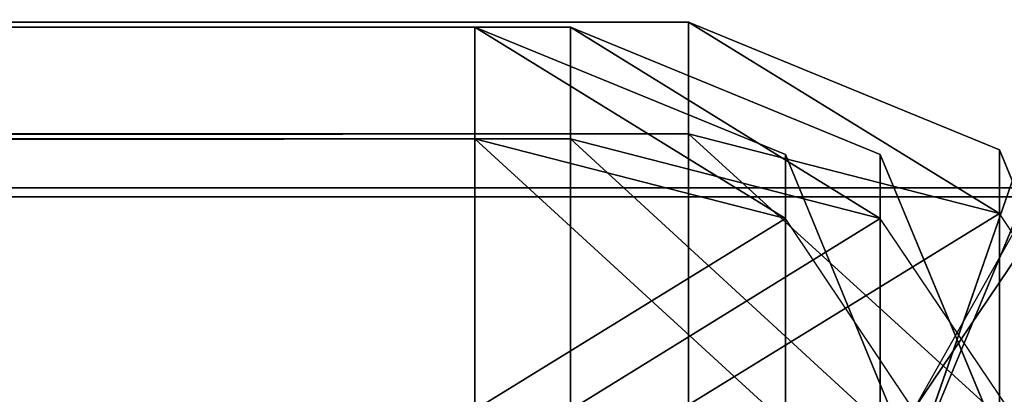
# Model space of a CAD drawing. Extents: x 0 to 48.8, y 0 to 26.9.
# Tile 350 of 656: x 21.8775 to 21.9576, y 2.9481 to 2.9786. Entities that reach past the tile are written whole.
import ezdxf

# ---------------------------------------------------------------- set-up
doc = ezdxf.new("R2010")
doc.units = 0
doc.header["$MEASUREMENT"] = 0
doc.layers.get('0').update_dxf_attribs({"linetype": 'CONTINUOUS'})
for name, color, linetype in [('DOOR_FACE_LT', 251, 'CONTINUOUS'), ('DRAWER_LOWER_-_LT', 251, 'CONTINUOUS'), ('DRAWER_LOWER_FACE', 251, 'CONTINUOUS'), ('DRAWER_UPPER_-_LT', 251, 'CONTINUOUS'), ('DRAWER_UPPER_FACE', 251, 'CONTINUOUS')]:
    doc.layers.add(name, color=color, linetype=linetype)

# ---------------------------------------------------------------- blocks, each defined once
blk = doc.blocks.new('T48IT100NP_TRADECAD_DXF')
at = {"layer": 'DOOR_FACE_LT', "color": 0}
for p, q in [((21.9319, 2.9784, 81.5791), (2.9663, 2.9784, 81.5792)), ((21.9319, 2.9784, 36.7846), (2.9663, 2.9784, 36.7847)), ((2.9663, 2.9784, 34.5161), (21.9319, 2.9784, 34.5161)), ((21.9319, 2.9784, 36.7846), (2.9663, 2.9784, 36.7847)), ((21.9319, 2.9784, 81.5791), (2.9663, 2.9784, 81.5792)), ((21.9319, 2.9784, 83.8477), (2.9663, 2.9784, 83.8477)), ((21.9319, 2.9784, 83.8477), (2.9663, 2.9784, 83.8477)), ((2.9663, 2.9784, 34.5161), (21.9319, 2.9784, 34.5161)), ((21.9319, 2.9693, 81.557), (21.9319, 2.9784, 81.5791)), ((21.9319, 2.9784, 34.5161), (21.9319, 2.9784, 36.7846)), ((21.9319, 2.9784, 36.7846), (21.9319, 2.9693, 36.8067)), ((21.9319, 2.9784, 81.5791), (21.9319, 2.9784, 83.8477)), ((21.9319, 2.9784, 83.8477), (21.9319, 2.9693, 83.8698)), ((21.9319, 2.9693, 34.494), (21.9319, 2.9784, 34.5161)), ((21.9572, 2.968, 83.8466), (21.9319, 2.9784, 83.8477)), ((21.9319, 2.9784, 81.5791), (21.9319, 2.9784, 83.8477)), ((21.9319, 2.9784, 81.5791), (21.9572, 2.968, 81.5801)), ((21.9319, 2.9784, 81.5791), (21.9572, 2.968, 81.5801)), ((21.9319, 2.9693, 81.557), (21.9319, 2.9784, 81.5791)), ((21.9319, 2.9784, 83.8477), (21.9319, 2.9693, 83.8698)), ((21.9572, 2.968, 83.8466), (21.9319, 2.9784, 83.8477)), ((21.9319, 2.9784, 36.7846), (21.9572, 2.968, 36.7836)), ((21.9319, 2.9784, 36.7846), (21.9319, 2.9693, 36.8067)), ((21.9319, 2.9784, 34.5161), (21.9572, 2.968, 34.5171)), ((21.9319, 2.9784, 36.7846), (21.9572, 2.968, 36.7836)), ((21.9319, 2.9784, 34.5161), (21.9319, 2.9784, 36.7846)), ((21.9319, 2.9693, 34.494), (21.9319, 2.9784, 34.5161)), ((21.9319, 2.9784, 34.5161), (21.9572, 2.968, 34.5171)), ((2.9663, 2.9693, 81.5571), (21.9319, 2.9693, 81.557)), ((21.9319, 2.9693, 34.494), (2.9663, 2.9693, 34.494)), ((21.9319, 2.9693, 36.8067), (2.9663, 2.9693, 36.8067)), ((21.9319, 2.9693, 83.8698), (2.9663, 2.9693, 83.8698)), ((2.9663, 2.9693, 81.5571), (21.9319, 2.9693, 81.557)), ((21.9319, 2.9693, 36.8067), (2.9663, 2.9693, 36.8067)), ((21.9319, 2.9693, 34.494), (2.9663, 2.9693, 34.494)), ((21.9319, 2.9693, 83.8698), (2.9663, 2.9693, 83.8698)), ((21.9319, 2.9472, 34.4848), (21.9319, 2.9693, 34.494)), ((21.9319, 2.9472, 81.5479), (21.9319, 2.9693, 81.557)), ((21.9319, 2.9693, 36.8067), (21.9319, 2.9472, 36.8159)), ((21.9319, 2.9693, 83.8698), (21.9319, 2.9472, 83.8789)), ((21.9319, 2.9693, 81.557), (21.9572, 2.9628, 81.5635)), ((21.9319, 2.9693, 83.8698), (21.9319, 2.9472, 83.8789)), ((21.9319, 2.9693, 83.8698), (21.9572, 2.9628, 83.8633)), ((21.9319, 2.9693, 81.557), (21.9572, 2.9628, 81.5635)), ((21.9319, 2.9472, 81.5479), (21.9319, 2.9693, 81.557)), ((21.9319, 2.9693, 83.8698), (21.9572, 2.9628, 83.8633)), ((21.9572, 2.9628, 36.8002), (21.9319, 2.9693, 36.8067)), ((21.9319, 2.9472, 34.4848), (21.9319, 2.9693, 34.494)), ((21.9572, 2.9628, 34.5005), (21.9319, 2.9693, 34.494)), ((21.9319, 2.9693, 36.8067), (21.9319, 2.9472, 36.8159)), ((21.9572, 2.9628, 36.8002), (21.9319, 2.9693, 36.8067)), ((21.9572, 2.9628, 34.5005), (21.9319, 2.9693, 34.494)), ((21.9572, 2.968, 81.5801), (21.9572, 2.968, 83.8466)), ((21.9572, 2.968, 34.5171), (21.9676, 2.9427, 34.5196)), ((21.9572, 2.968, 36.7836), (21.9676, 2.9427, 36.7811)), ((21.9572, 2.968, 36.7836), (21.9572, 2.968, 34.5171)), ((21.9572, 2.9628, 81.5635), (21.9572, 2.968, 81.5801)), ((21.9572, 2.9628, 83.8633), (21.9572, 2.968, 83.8466)), ((21.9572, 2.968, 83.8466), (21.9676, 2.9427, 83.8442)), ((21.9572, 2.968, 81.5801), (21.9572, 2.968, 83.8466)), ((21.9572, 2.968, 81.5801), (21.9676, 2.9427, 81.5826)), ((21.9572, 2.9628, 36.8002), (21.9572, 2.968, 36.7836)), ((21.9572, 2.968, 36.7836), (21.9572, 2.968, 34.5171)), ((21.9572, 2.968, 34.5171), (21.9572, 2.9628, 34.5005)), ((21.9676, 2.9472, 83.8477), (21.9572, 2.9628, 83.8633)), ((21.9676, 2.9472, 81.5792), (21.9572, 2.9628, 81.5635)), ((21.9676, 2.9472, 36.7846), (21.9572, 2.9628, 36.8002)), ((21.9676, 2.9472, 34.5161), (21.9572, 2.9628, 34.5005)), ((21.9572, 2.9628, 83.8633), (21.9572, 2.9462, 83.8685)), ((21.9572, 2.9628, 81.5635), (21.9572, 2.9462, 81.5584)), ((21.9572, 2.9628, 34.5005), (21.9572, 2.9462, 34.4953)), ((21.9572, 2.9462, 36.8054), (21.9572, 2.9628, 36.8002))]:
    blk.add_line(p, q, dxfattribs=at)
at = {"layer": 'DRAWER_LOWER_-_LT', "color": 0}
for p, q in [((23.6523, 2.9641, 7.6722), (1.2026, 2.9649, 7.6721)), ((23.6523, 2.9641, 7.6722), (1.2026, 2.9649, 7.6721)), ((1.2027, 2.9649, 23.7314), (23.6523, 2.9649, 23.7366)), ((1.2027, 2.9649, 23.7314), (23.6523, 2.9649, 23.7366))]:
    blk.add_line(p, q, dxfattribs=at)
at = {"layer": 'DRAWER_LOWER_FACE', "color": 0}
for p, q in [((21.9223, 2.978, 21.4618), (2.9582, 2.978, 21.4619)), ((21.9223, 2.978, 6.3091), (2.9582, 2.978, 6.3092)), ((2.9582, 2.978, 4.0406), (21.9223, 2.978, 4.0406)), ((21.9223, 2.978, 6.3091), (2.9582, 2.978, 6.3092)), ((21.9223, 2.978, 21.4618), (2.9582, 2.978, 21.4619)), ((21.9223, 2.978, 23.7304), (2.9582, 2.978, 23.7304)), ((21.9223, 2.978, 23.7304), (2.9582, 2.978, 23.7304)), ((2.9582, 2.978, 4.0406), (21.9223, 2.978, 4.0406)), ((21.9223, 2.9689, 21.4397), (21.9223, 2.978, 21.4618)), ((21.9223, 2.978, 4.0406), (21.9223, 2.978, 6.3091)), ((21.9223, 2.978, 6.3091), (21.9223, 2.9689, 6.3312)), ((21.9223, 2.978, 21.4618), (21.9223, 2.978, 23.7304)), ((21.9223, 2.978, 23.7304), (21.9223, 2.9689, 23.7525)), ((21.9223, 2.9689, 4.0185), (21.9223, 2.978, 4.0406)), ((21.9475, 2.9676, 23.7293), (21.9223, 2.978, 23.7304)), ((21.9223, 2.978, 21.4618), (21.9223, 2.978, 23.7304)), ((21.9223, 2.978, 21.4618), (21.9475, 2.9676, 21.4628)), ((21.9223, 2.978, 21.4618), (21.9475, 2.9676, 21.4628)), ((21.9223, 2.9689, 21.4397), (21.9223, 2.978, 21.4618)), ((21.9223, 2.978, 23.7304), (21.9223, 2.9689, 23.7525)), ((21.9475, 2.9676, 23.7293), (21.9223, 2.978, 23.7304)), ((21.9223, 2.978, 6.3091), (21.9475, 2.9676, 6.3081)), ((21.9223, 2.978, 6.3091), (21.9223, 2.9689, 6.3312)), ((21.9223, 2.978, 4.0406), (21.9475, 2.9676, 4.0417)), ((21.9223, 2.978, 6.3091), (21.9475, 2.9676, 6.3081)), ((21.9223, 2.978, 4.0406), (21.9223, 2.978, 6.3091)), ((21.9223, 2.9689, 4.0185), (21.9223, 2.978, 4.0406)), ((21.9223, 2.978, 4.0406), (21.9475, 2.9676, 4.0417)), ((2.9582, 2.9689, 21.4398), (21.9223, 2.9689, 21.4397)), ((21.9223, 2.9689, 4.0185), (2.9582, 2.9689, 4.0185)), ((21.9223, 2.9689, 6.3312), (2.9582, 2.9689, 6.3313)), ((21.9223, 2.9689, 23.7525), (2.9582, 2.9689, 23.7525)), ((2.9582, 2.9689, 21.4398), (21.9223, 2.9689, 21.4397)), ((21.9223, 2.9689, 6.3312), (2.9582, 2.9689, 6.3313)), ((21.9223, 2.9689, 4.0185), (2.9582, 2.9689, 4.0185)), ((21.9223, 2.9689, 23.7525), (2.9582, 2.9689, 23.7525)), ((21.9223, 2.9468, 4.0094), (21.9223, 2.9689, 4.0185)), ((21.9223, 2.9468, 21.4306), (21.9223, 2.9689, 21.4397)), ((21.9223, 2.9689, 6.3312), (21.9223, 2.9468, 6.3404)), ((21.9223, 2.9689, 23.7525), (21.9223, 2.9468, 23.7616)), ((21.9223, 2.9689, 21.4397), (21.9475, 2.9624, 21.4462)), ((21.9223, 2.9689, 23.7525), (21.9223, 2.9468, 23.7616)), ((21.9223, 2.9689, 23.7525), (21.9475, 2.9624, 23.746)), ((21.9223, 2.9689, 21.4397), (21.9475, 2.9624, 21.4462)), ((21.9223, 2.9468, 21.4306), (21.9223, 2.9689, 21.4397)), ((21.9223, 2.9689, 23.7525), (21.9475, 2.9624, 23.746)), ((21.9475, 2.9624, 6.3248), (21.9223, 2.9689, 6.3312)), ((21.9223, 2.9468, 4.0094), (21.9223, 2.9689, 4.0185)), ((21.9475, 2.9624, 4.025), (21.9223, 2.9689, 4.0185)), ((21.9223, 2.9689, 6.3312), (21.9223, 2.9468, 6.3404)), ((21.9475, 2.9624, 6.3248), (21.9223, 2.9689, 6.3312)), ((21.9475, 2.9624, 4.025), (21.9223, 2.9689, 4.0185)), ((21.9475, 2.9676, 21.4628), (21.9475, 2.9676, 23.7293)), ((21.9475, 2.9676, 4.0417), (21.958, 2.9423, 4.0441)), ((21.9475, 2.9676, 6.3081), (21.958, 2.9423, 6.3056)), ((21.9475, 2.9676, 6.3081), (21.9475, 2.9676, 4.0417)), ((21.9475, 2.9624, 21.4462), (21.9475, 2.9676, 21.4628)), ((21.9475, 2.9624, 23.746), (21.9475, 2.9676, 23.7293)), ((21.9475, 2.9676, 23.7293), (21.958, 2.9423, 23.7268)), ((21.9475, 2.9676, 21.4628), (21.9475, 2.9676, 23.7293)), ((21.9475, 2.9676, 21.4628), (21.958, 2.9423, 21.4653)), ((21.9475, 2.9624, 6.3248), (21.9475, 2.9676, 6.3081)), ((21.9475, 2.9676, 6.3081), (21.9475, 2.9676, 4.0417)), ((21.9475, 2.9676, 4.0417), (21.9475, 2.9624, 4.025)), ((21.958, 2.9468, 23.7304), (21.9475, 2.9624, 23.746)), ((21.958, 2.9468, 21.4619), (21.9475, 2.9624, 21.4462)), ((21.958, 2.9468, 6.3091), (21.9475, 2.9624, 6.3248)), ((21.958, 2.9468, 4.0406), (21.9475, 2.9624, 4.025)), ((21.9475, 2.9624, 23.746), (21.9475, 2.9457, 23.7512)), ((21.9475, 2.9624, 21.4462), (21.9475, 2.9457, 21.4411)), ((21.9475, 2.9624, 4.025), (21.9475, 2.9457, 4.0198)), ((21.9475, 2.9457, 6.3299), (21.9475, 2.9624, 6.3248))]:
    blk.add_line(p, q, dxfattribs=at)
at = {"layer": 'DRAWER_UPPER_-_LT', "color": 0}
for p, q in [((23.6523, 2.9641, 24.1244), (1.2026, 2.9649, 24.1242)), ((23.6523, 2.9641, 24.1244), (1.2026, 2.9649, 24.1242)), ((1.2027, 2.9649, 34.3112), (23.6523, 2.9649, 34.3164)), ((1.2027, 2.9649, 34.3112), (23.6523, 2.9649, 34.3164))]:
    blk.add_line(p, q, dxfattribs=at)
at = {"layer": 'DRAWER_UPPER_FACE', "color": 0}
for p, q in [((21.9145, 2.978, 32.0512), (2.9582, 2.978, 32.0513)), ((21.9145, 2.978, 26.2102), (2.9582, 2.978, 26.2103)), ((2.9582, 2.978, 23.9417), (21.9145, 2.978, 23.9417)), ((21.9145, 2.978, 26.2102), (2.9582, 2.978, 26.2103)), ((21.9145, 2.978, 32.0512), (2.9582, 2.978, 32.0513)), ((21.9145, 2.978, 34.3198), (2.9582, 2.978, 34.3198)), ((21.9145, 2.978, 34.3198), (2.9582, 2.978, 34.3198)), ((2.9582, 2.978, 23.9417), (21.9145, 2.978, 23.9417)), ((21.9145, 2.9689, 32.0291), (21.9145, 2.978, 32.0512)), ((21.9145, 2.978, 23.9417), (21.9145, 2.978, 26.2102)), ((21.9145, 2.978, 26.2102), (21.9145, 2.9689, 26.2323)), ((21.9145, 2.978, 32.0512), (21.9145, 2.978, 34.3198)), ((21.9145, 2.978, 34.3198), (21.9145, 2.9689, 34.3419)), ((21.9145, 2.9689, 23.9196), (21.9145, 2.978, 23.9417)), ((21.9398, 2.9676, 34.3188), (21.9145, 2.978, 34.3198)), ((21.9145, 2.978, 32.0512), (21.9145, 2.978, 34.3198)), ((21.9145, 2.978, 32.0512), (21.9398, 2.9676, 32.0522)), ((21.9145, 2.978, 32.0512), (21.9398, 2.9676, 32.0522)), ((21.9145, 2.9689, 32.0291), (21.9145, 2.978, 32.0512)), ((21.9145, 2.978, 34.3198), (21.9145, 2.9689, 34.3419)), ((21.9398, 2.9676, 34.3188), (21.9145, 2.978, 34.3198)), ((21.9145, 2.978, 26.2102), (21.9398, 2.9676, 26.2091)), ((21.9145, 2.978, 26.2102), (21.9145, 2.9689, 26.2323)), ((21.9145, 2.978, 23.9417), (21.9398, 2.9676, 23.9427)), ((21.9145, 2.978, 26.2102), (21.9398, 2.9676, 26.2091)), ((21.9145, 2.978, 23.9417), (21.9145, 2.978, 26.2102)), ((21.9145, 2.9689, 23.9196), (21.9145, 2.978, 23.9417)), ((21.9145, 2.978, 23.9417), (21.9398, 2.9676, 23.9427)), ((2.9582, 2.9689, 32.0292), (21.9145, 2.9689, 32.0291)), ((21.9145, 2.9689, 23.9196), (2.9582, 2.9689, 23.9196)), ((21.9145, 2.9689, 26.2323), (2.9582, 2.9689, 26.2323)), ((21.9145, 2.9689, 34.3419), (2.9582, 2.9689, 34.3419)), ((2.9582, 2.9689, 32.0292), (21.9145, 2.9689, 32.0291)), ((21.9145, 2.9689, 26.2323), (2.9582, 2.9689, 26.2323)), ((21.9145, 2.9689, 23.9196), (2.9582, 2.9689, 23.9196)), ((21.9145, 2.9689, 34.3419), (2.9582, 2.9689, 34.3419)), ((21.9145, 2.9468, 23.9104), (21.9145, 2.9689, 23.9196)), ((21.9145, 2.9468, 32.02), (21.9145, 2.9689, 32.0291)), ((21.9145, 2.9689, 26.2323), (21.9145, 2.9468, 26.2414)), ((21.9145, 2.9689, 34.3419), (21.9145, 2.9468, 34.351)), ((21.9145, 2.9689, 32.0291), (21.9398, 2.9624, 32.0356)), ((21.9145, 2.9689, 34.3419), (21.9145, 2.9468, 34.351)), ((21.9145, 2.9689, 34.3419), (21.9398, 2.9624, 34.3354)), ((21.9145, 2.9689, 32.0291), (21.9398, 2.9624, 32.0356)), ((21.9145, 2.9468, 32.02), (21.9145, 2.9689, 32.0291)), ((21.9145, 2.9689, 34.3419), (21.9398, 2.9624, 34.3354)), ((21.9398, 2.9624, 26.2258), (21.9145, 2.9689, 26.2323)), ((21.9145, 2.9468, 23.9104), (21.9145, 2.9689, 23.9196)), ((21.9398, 2.9624, 23.926), (21.9145, 2.9689, 23.9196)), ((21.9145, 2.9689, 26.2323), (21.9145, 2.9468, 26.2414)), ((21.9398, 2.9624, 26.2258), (21.9145, 2.9689, 26.2323)), ((21.9398, 2.9624, 23.926), (21.9145, 2.9689, 23.9196)), ((21.9398, 2.9676, 32.0522), (21.9398, 2.9676, 34.3188)), ((21.9398, 2.9676, 23.9427), (21.9502, 2.9423, 23.9452)), ((21.9398, 2.9676, 26.2091), (21.9502, 2.9423, 26.2067)), ((21.9398, 2.9676, 26.2091), (21.9398, 2.9676, 23.9427)), ((21.9398, 2.9624, 32.0356), (21.9398, 2.9676, 32.0522)), ((21.9398, 2.9624, 34.3354), (21.9398, 2.9676, 34.3188)), ((21.9398, 2.9676, 34.3188), (21.9502, 2.9423, 34.3163)), ((21.9398, 2.9676, 32.0522), (21.9398, 2.9676, 34.3188)), ((21.9398, 2.9676, 32.0522), (21.9502, 2.9423, 32.0547)), ((21.9398, 2.9624, 26.2258), (21.9398, 2.9676, 26.2091)), ((21.9398, 2.9676, 26.2091), (21.9398, 2.9676, 23.9427)), ((21.9398, 2.9676, 23.9427), (21.9398, 2.9624, 23.926)), ((21.9607, 2.9676, 34.3188), (21.9502, 2.9423, 34.3163)), ((21.9502, 2.9423, 32.0547), (21.959, 2.9676, 32.0522)), ((21.9502, 2.9423, 26.2067), (21.959, 2.9676, 26.2091)), ((21.9607, 2.9676, 23.9427), (21.9502, 2.9423, 23.9452)), ((21.9502, 2.9468, 34.3198), (21.9398, 2.9624, 34.3354)), ((21.9502, 2.9468, 32.0513), (21.9398, 2.9624, 32.0356)), ((21.9502, 2.9468, 26.2102), (21.9398, 2.9624, 26.2258)), ((21.9502, 2.9468, 23.9417), (21.9398, 2.9624, 23.926)), ((21.9398, 2.9624, 34.3354), (21.9398, 2.9457, 34.3406)), ((21.9398, 2.9624, 32.0356), (21.9398, 2.9457, 32.0305)), ((21.9398, 2.9624, 23.926), (21.9398, 2.9457, 23.9209)), ((21.9398, 2.9457, 26.231), (21.9398, 2.9624, 26.2258)), ((21.9607, 2.9624, 34.3354), (21.9502, 2.9468, 34.3198)), ((21.959, 2.9624, 32.0356), (21.9502, 2.9468, 32.0513)), ((21.9502, 2.9468, 23.9417), (21.9607, 2.9624, 23.926)), ((21.959, 2.9624, 26.2258), (21.9502, 2.9468, 26.2102))]:
    blk.add_line(p, q, dxfattribs=at)
at = {"layer": 'DOOR_FACE_LT', "color": 251}
mesh = blk.add_polyface(dxfattribs=at)
corners = [(21.9319, 2.9784, 81.5791), (2.9663, 2.9693, 81.5571), (21.9319, 2.9693, 81.557), (2.9663, 2.9784, 81.5792)]
mesh.append_faces([[corners[k] for k in face] for face in [(0, 1, 2), (1, 0, 3)]], dxfattribs={"vtx0": -1, "color": 251})
mesh = blk.add_polyface(dxfattribs=at)
corners = [(21.9319, 2.9784, 36.7846), (2.9663, 2.9784, 34.5161), (21.9319, 2.9784, 34.5161), (2.9663, 2.9784, 36.7847)]
mesh.append_faces([[corners[k] for k in face] for face in [(0, 1, 2), (1, 0, 3)]], dxfattribs={"vtx0": -1, "color": 251})
mesh = blk.add_polyface(dxfattribs=at)
corners = [(21.9319, 2.9693, 36.8067), (2.9663, 2.9784, 36.7847), (21.9319, 2.9784, 36.7846), (2.9663, 2.9693, 36.8067)]
mesh.append_faces([[corners[k] for k in face] for face in [(0, 1, 2), (1, 0, 3)]], dxfattribs={"vtx0": -1, "color": 251})
mesh = blk.add_polyface(dxfattribs=at)
corners = [(21.9319, 2.9784, 83.8477), (2.9663, 2.9784, 81.5792), (21.9319, 2.9784, 81.5791), (2.9663, 2.9784, 83.8477)]
mesh.append_faces([[corners[k] for k in face] for face in [(0, 1, 2), (1, 0, 3)]], dxfattribs={"vtx0": -1, "color": 251})
mesh = blk.add_polyface(dxfattribs=at)
corners = [(21.9319, 2.9693, 83.8698), (2.9663, 2.9784, 83.8477), (21.9319, 2.9784, 83.8477), (2.9663, 2.9693, 83.8698)]
mesh.append_faces([[corners[k] for k in face] for face in [(0, 1, 2), (1, 0, 3)]], dxfattribs={"vtx0": -1, "color": 251})
mesh = blk.add_polyface(dxfattribs=at)
corners = [(21.9319, 2.9784, 34.5161), (2.9663, 2.9693, 34.494), (21.9319, 2.9693, 34.494), (2.9663, 2.9784, 34.5161)]
mesh.append_faces([[corners[k] for k in face] for face in [(0, 1, 2), (1, 0, 3)]], dxfattribs={"vtx0": -1, "color": 251})
mesh = blk.add_polyface(dxfattribs=at)
corners = [(21.9572, 2.968, 81.5801), (21.9319, 2.9784, 83.8477), (21.9319, 2.9784, 81.5791), (21.9572, 2.968, 83.8466)]
mesh.append_faces([[corners[k] for k in face] for face in [(0, 1, 2), (1, 0, 3)]], dxfattribs={"vtx0": -1, "color": 251})
mesh = blk.add_polyface(dxfattribs=at)
corners = [(21.9572, 2.9628, 81.5635), (21.9319, 2.9784, 81.5791), (21.9319, 2.9693, 81.557), (21.9572, 2.968, 81.5801)]
mesh.append_faces([[corners[k] for k in face] for face in [(0, 1, 2), (1, 0, 3)]], dxfattribs={"vtx0": -1, "color": 251})
mesh = blk.add_polyface(dxfattribs=at)
corners = [(21.9572, 2.9628, 83.8633), (21.9319, 2.9784, 83.8477), (21.9572, 2.968, 83.8466), (21.9319, 2.9693, 83.8698)]
mesh.append_faces([[corners[k] for k in face] for face in [(0, 1, 2), (1, 0, 3)]], dxfattribs={"vtx0": -1, "color": 251})
mesh = blk.add_polyface(dxfattribs=at)
corners = [(21.9572, 2.9628, 36.8002), (21.9319, 2.9784, 36.7846), (21.9572, 2.968, 36.7836), (21.9319, 2.9693, 36.8067)]
mesh.append_faces([[corners[k] for k in face] for face in [(0, 1, 2), (1, 0, 3)]], dxfattribs={"vtx0": -1, "color": 251})
mesh = blk.add_polyface(dxfattribs=at)
corners = [(21.9572, 2.968, 34.5171), (21.9319, 2.9784, 36.7846), (21.9319, 2.9784, 34.5161), (21.9572, 2.968, 36.7836)]
mesh.append_faces([[corners[k] for k in face] for face in [(0, 1, 2), (1, 0, 3)]], dxfattribs={"vtx0": -1, "color": 251})
mesh = blk.add_polyface(dxfattribs=at)
corners = [(21.9572, 2.9628, 34.5005), (21.9319, 2.9784, 34.5161), (21.9319, 2.9693, 34.494), (21.9572, 2.968, 34.5171)]
mesh.append_faces([[corners[k] for k in face] for face in [(0, 1, 2), (1, 0, 3)]], dxfattribs={"vtx0": -1, "color": 251})
mesh = blk.add_polyface(dxfattribs=at)
corners = [(21.9319, 2.9472, 34.4848), (2.9663, 2.9693, 34.494), (2.9663, 2.9472, 34.4848), (21.9319, 2.9693, 34.494)]
mesh.append_faces([[corners[k] for k in face] for face in [(0, 1, 2), (1, 0, 3)]], dxfattribs={"vtx0": -1, "color": 251})
mesh = blk.add_polyface(dxfattribs=at)
corners = [(21.9319, 2.9472, 81.5479), (2.9663, 2.9693, 81.5571), (2.9663, 2.9472, 81.5479), (21.9319, 2.9693, 81.557)]
mesh.append_faces([[corners[k] for k in face] for face in [(0, 1, 2), (1, 0, 3)]], dxfattribs={"vtx0": -1, "color": 251})
mesh = blk.add_polyface(dxfattribs=at)
corners = [(21.9319, 2.9693, 36.8067), (2.9663, 2.9472, 36.8159), (2.9663, 2.9693, 36.8067), (21.9319, 2.9472, 36.8159)]
mesh.append_faces([[corners[k] for k in face] for face in [(0, 1, 2), (1, 0, 3)]], dxfattribs={"vtx0": -1, "color": 251})
mesh = blk.add_polyface(dxfattribs=at)
corners = [(21.9319, 2.9693, 83.8698), (2.9663, 2.9472, 83.8789), (2.9663, 2.9693, 83.8698), (21.9319, 2.9472, 83.8789)]
mesh.append_faces([[corners[k] for k in face] for face in [(0, 1, 2), (1, 0, 3)]], dxfattribs={"vtx0": -1, "color": 251})
mesh = blk.add_polyface(dxfattribs=at)
corners = [(21.9572, 2.9628, 83.8633), (21.9319, 2.9472, 83.8789), (21.9319, 2.9693, 83.8698), (21.9572, 2.9462, 83.8685)]
mesh.append_faces([[corners[k] for k in face] for face in [(0, 1, 2), (1, 0, 3)]], dxfattribs={"vtx0": -1, "color": 251})
mesh = blk.add_polyface(dxfattribs=at)
corners = [(21.9572, 2.9462, 81.5584), (21.9319, 2.9693, 81.557), (21.9319, 2.9472, 81.5479), (21.9572, 2.9628, 81.5635)]
mesh.append_faces([[corners[k] for k in face] for face in [(0, 1, 2), (1, 0, 3)]], dxfattribs={"vtx0": -1, "color": 251})
mesh = blk.add_polyface(dxfattribs=at)
corners = [(21.9572, 2.9462, 34.4953), (21.9319, 2.9693, 34.494), (21.9319, 2.9472, 34.4848), (21.9572, 2.9628, 34.5005)]
mesh.append_faces([[corners[k] for k in face] for face in [(0, 1, 2), (1, 0, 3)]], dxfattribs={"vtx0": -1, "color": 251})
mesh = blk.add_polyface(dxfattribs=at)
corners = [(21.9572, 2.9628, 36.8002), (21.9319, 2.9472, 36.8159), (21.9319, 2.9693, 36.8067), (21.9572, 2.9462, 36.8054)]
mesh.append_faces([[corners[k] for k in face] for face in [(0, 1, 2), (1, 0, 3)]], dxfattribs={"vtx0": -1, "color": 251})
mesh = blk.add_polyface(dxfattribs=at)
corners = [(21.9572, 2.968, 36.7836), (21.9676, 2.9427, 34.5196), (21.9676, 2.9427, 36.7811), (21.9572, 2.968, 34.5171)]
mesh.append_faces([[corners[k] for k in face] for face in [(0, 1, 2), (1, 0, 3)]], dxfattribs={"vtx0": -1, "color": 251})
mesh = blk.add_polyface(dxfattribs=at)
corners = [(21.9572, 2.968, 83.8466), (21.9676, 2.9427, 81.5826), (21.9676, 2.9427, 83.8442), (21.9572, 2.968, 81.5801)]
mesh.append_faces([[corners[k] for k in face] for face in [(0, 1, 2), (1, 0, 3)]], dxfattribs={"vtx0": -1, "color": 251})
at = {"layer": 'DRAWER_LOWER_-_LT', "color": 251}
mesh = blk.add_polyface(dxfattribs=at)
corners = [(23.6523, 2.9641, 7.6722), (1.2026, 4.7137, 7.6721), (1.2026, 2.9649, 7.6721), (23.6523, 4.7137, 7.6722)]
mesh.append_faces([[corners[k] for k in face] for face in [(0, 1, 2), (1, 0, 3)]], dxfattribs={"vtx0": -1, "color": 251})
mesh = blk.add_polyface(dxfattribs=at)
corners = [(23.6523, 4.7137, 23.7366), (1.2027, 2.9649, 23.7314), (1.2027, 4.7137, 23.7314), (23.6523, 2.9649, 23.7366)]
mesh.append_faces([[corners[k] for k in face] for face in [(0, 1, 2), (1, 0, 3)]], dxfattribs={"vtx0": -1, "color": 251})
mesh = blk.add_polyface(dxfattribs=at)
corners = [(1.2027, 2.9649, 23.7314), (23.6523, 2.9641, 7.6722), (1.2026, 2.9649, 7.6721), (23.6523, 2.9649, 23.7366)]
mesh.append_faces([[corners[k] for k in face] for face in [(0, 1, 2), (1, 0, 3)]], dxfattribs={"vtx0": -1, "color": 251})
at = {"layer": 'DRAWER_LOWER_FACE', "color": 251}
mesh = blk.add_polyface(dxfattribs=at)
corners = [(21.9223, 2.978, 21.4618), (2.9582, 2.9689, 21.4398), (21.9223, 2.9689, 21.4397), (2.9582, 2.978, 21.4619)]
mesh.append_faces([[corners[k] for k in face] for face in [(0, 1, 2), (1, 0, 3)]], dxfattribs={"vtx0": -1, "color": 251})
mesh = blk.add_polyface(dxfattribs=at)
corners = [(21.9223, 2.978, 6.3091), (2.9582, 2.978, 4.0406), (21.9223, 2.978, 4.0406), (2.9582, 2.978, 6.3092)]
mesh.append_faces([[corners[k] for k in face] for face in [(0, 1, 2), (1, 0, 3)]], dxfattribs={"vtx0": -1, "color": 251})
mesh = blk.add_polyface(dxfattribs=at)
corners = [(21.9223, 2.9689, 6.3312), (2.9582, 2.978, 6.3092), (21.9223, 2.978, 6.3091), (2.9582, 2.9689, 6.3313)]
mesh.append_faces([[corners[k] for k in face] for face in [(0, 1, 2), (1, 0, 3)]], dxfattribs={"vtx0": -1, "color": 251})
mesh = blk.add_polyface(dxfattribs=at)
corners = [(21.9223, 2.978, 23.7304), (2.9582, 2.978, 21.4619), (21.9223, 2.978, 21.4618), (2.9582, 2.978, 23.7304)]
mesh.append_faces([[corners[k] for k in face] for face in [(0, 1, 2), (1, 0, 3)]], dxfattribs={"vtx0": -1, "color": 251})
mesh = blk.add_polyface(dxfattribs=at)
corners = [(21.9223, 2.9689, 23.7525), (2.9582, 2.978, 23.7304), (21.9223, 2.978, 23.7304), (2.9582, 2.9689, 23.7525)]
mesh.append_faces([[corners[k] for k in face] for face in [(0, 1, 2), (1, 0, 3)]], dxfattribs={"vtx0": -1, "color": 251})
mesh = blk.add_polyface(dxfattribs=at)
corners = [(21.9223, 2.978, 4.0406), (2.9582, 2.9689, 4.0185), (21.9223, 2.9689, 4.0185), (2.9582, 2.978, 4.0406)]
mesh.append_faces([[corners[k] for k in face] for face in [(0, 1, 2), (1, 0, 3)]], dxfattribs={"vtx0": -1, "color": 251})
mesh = blk.add_polyface(dxfattribs=at)
corners = [(21.9475, 2.9676, 21.4628), (21.9223, 2.978, 23.7304), (21.9223, 2.978, 21.4618), (21.9475, 2.9676, 23.7293)]
mesh.append_faces([[corners[k] for k in face] for face in [(0, 1, 2), (1, 0, 3)]], dxfattribs={"vtx0": -1, "color": 251})
mesh = blk.add_polyface(dxfattribs=at)
corners = [(21.9475, 2.9624, 21.4462), (21.9223, 2.978, 21.4618), (21.9223, 2.9689, 21.4397), (21.9475, 2.9676, 21.4628)]
mesh.append_faces([[corners[k] for k in face] for face in [(0, 1, 2), (1, 0, 3)]], dxfattribs={"vtx0": -1, "color": 251})
mesh = blk.add_polyface(dxfattribs=at)
corners = [(21.9475, 2.9624, 23.746), (21.9223, 2.978, 23.7304), (21.9475, 2.9676, 23.7293), (21.9223, 2.9689, 23.7525)]
mesh.append_faces([[corners[k] for k in face] for face in [(0, 1, 2), (1, 0, 3)]], dxfattribs={"vtx0": -1, "color": 251})
mesh = blk.add_polyface(dxfattribs=at)
corners = [(21.9475, 2.9624, 6.3248), (21.9223, 2.978, 6.3091), (21.9475, 2.9676, 6.3081), (21.9223, 2.9689, 6.3312)]
mesh.append_faces([[corners[k] for k in face] for face in [(0, 1, 2), (1, 0, 3)]], dxfattribs={"vtx0": -1, "color": 251})
mesh = blk.add_polyface(dxfattribs=at)
corners = [(21.9475, 2.9676, 4.0417), (21.9223, 2.978, 6.3091), (21.9223, 2.978, 4.0406), (21.9475, 2.9676, 6.3081)]
mesh.append_faces([[corners[k] for k in face] for face in [(0, 1, 2), (1, 0, 3)]], dxfattribs={"vtx0": -1, "color": 251})
mesh = blk.add_polyface(dxfattribs=at)
corners = [(21.9475, 2.9624, 4.025), (21.9223, 2.978, 4.0406), (21.9223, 2.9689, 4.0185), (21.9475, 2.9676, 4.0417)]
mesh.append_faces([[corners[k] for k in face] for face in [(0, 1, 2), (1, 0, 3)]], dxfattribs={"vtx0": -1, "color": 251})
mesh = blk.add_polyface(dxfattribs=at)
corners = [(21.9223, 2.9468, 4.0094), (2.9582, 2.9689, 4.0185), (2.9582, 2.9468, 4.0094), (21.9223, 2.9689, 4.0185)]
mesh.append_faces([[corners[k] for k in face] for face in [(0, 1, 2), (1, 0, 3)]], dxfattribs={"vtx0": -1, "color": 251})
mesh = blk.add_polyface(dxfattribs=at)
corners = [(21.9223, 2.9468, 21.4306), (2.9582, 2.9689, 21.4398), (2.9582, 2.9468, 21.4306), (21.9223, 2.9689, 21.4397)]
mesh.append_faces([[corners[k] for k in face] for face in [(0, 1, 2), (1, 0, 3)]], dxfattribs={"vtx0": -1, "color": 251})
mesh = blk.add_polyface(dxfattribs=at)
corners = [(21.9223, 2.9689, 6.3312), (2.9582, 2.9468, 6.3404), (2.9582, 2.9689, 6.3313), (21.9223, 2.9468, 6.3404)]
mesh.append_faces([[corners[k] for k in face] for face in [(0, 1, 2), (1, 0, 3)]], dxfattribs={"vtx0": -1, "color": 251})
mesh = blk.add_polyface(dxfattribs=at)
corners = [(21.9223, 2.9689, 23.7525), (2.9582, 2.9468, 23.7616), (2.9582, 2.9689, 23.7525), (21.9223, 2.9468, 23.7616)]
mesh.append_faces([[corners[k] for k in face] for face in [(0, 1, 2), (1, 0, 3)]], dxfattribs={"vtx0": -1, "color": 251})
mesh = blk.add_polyface(dxfattribs=at)
corners = [(21.9475, 2.9624, 23.746), (21.9223, 2.9468, 23.7616), (21.9223, 2.9689, 23.7525), (21.9475, 2.9457, 23.7512)]
mesh.append_faces([[corners[k] for k in face] for face in [(0, 1, 2), (1, 0, 3)]], dxfattribs={"vtx0": -1, "color": 251})
mesh = blk.add_polyface(dxfattribs=at)
corners = [(21.9475, 2.9457, 21.4411), (21.9223, 2.9689, 21.4397), (21.9223, 2.9468, 21.4306), (21.9475, 2.9624, 21.4462)]
mesh.append_faces([[corners[k] for k in face] for face in [(0, 1, 2), (1, 0, 3)]], dxfattribs={"vtx0": -1, "color": 251})
mesh = blk.add_polyface(dxfattribs=at)
corners = [(21.9475, 2.9457, 4.0198), (21.9223, 2.9689, 4.0185), (21.9223, 2.9468, 4.0094), (21.9475, 2.9624, 4.025)]
mesh.append_faces([[corners[k] for k in face] for face in [(0, 1, 2), (1, 0, 3)]], dxfattribs={"vtx0": -1, "color": 251})
mesh = blk.add_polyface(dxfattribs=at)
corners = [(21.9475, 2.9624, 6.3248), (21.9223, 2.9468, 6.3404), (21.9223, 2.9689, 6.3312), (21.9475, 2.9457, 6.3299)]
mesh.append_faces([[corners[k] for k in face] for face in [(0, 1, 2), (1, 0, 3)]], dxfattribs={"vtx0": -1, "color": 251})
mesh = blk.add_polyface(dxfattribs=at)
corners = [(21.9475, 2.9676, 6.3081), (21.958, 2.9423, 4.0441), (21.958, 2.9423, 6.3056), (21.9475, 2.9676, 4.0417)]
mesh.append_faces([[corners[k] for k in face] for face in [(0, 1, 2), (1, 0, 3)]], dxfattribs={"vtx0": -1, "color": 251})
mesh = blk.add_polyface(dxfattribs=at)
corners = [(21.9475, 2.9676, 23.7293), (21.958, 2.9423, 21.4653), (21.958, 2.9423, 23.7268), (21.9475, 2.9676, 21.4628)]
mesh.append_faces([[corners[k] for k in face] for face in [(0, 1, 2), (1, 0, 3)]], dxfattribs={"vtx0": -1, "color": 251})
at = {"layer": 'DRAWER_UPPER_-_LT', "color": 251}
mesh = blk.add_polyface(dxfattribs=at)
corners = [(23.6523, 2.9641, 24.1244), (1.2026, 4.7137, 24.1242), (1.2026, 2.9649, 24.1242), (23.6523, 4.7137, 24.1244)]
mesh.append_faces([[corners[k] for k in face] for face in [(0, 1, 2), (1, 0, 3)]], dxfattribs={"vtx0": -1, "color": 251})
mesh = blk.add_polyface(dxfattribs=at)
corners = [(23.6523, 4.7137, 34.3164), (1.2027, 2.9649, 34.3112), (1.2027, 4.7137, 34.3112), (23.6523, 2.9649, 34.3164)]
mesh.append_faces([[corners[k] for k in face] for face in [(0, 1, 2), (1, 0, 3)]], dxfattribs={"vtx0": -1, "color": 251})
mesh = blk.add_polyface(dxfattribs=at)
corners = [(1.2027, 2.9649, 34.3112), (23.6523, 2.9641, 24.1244), (1.2026, 2.9649, 24.1242), (23.6523, 2.9649, 34.3164)]
mesh.append_faces([[corners[k] for k in face] for face in [(0, 1, 2), (1, 0, 3)]], dxfattribs={"vtx0": -1, "color": 251})
at = {"layer": 'DRAWER_UPPER_FACE', "color": 251}
mesh = blk.add_polyface(dxfattribs=at)
corners = [(21.9145, 2.978, 32.0512), (2.9582, 2.9689, 32.0292), (21.9145, 2.9689, 32.0291), (2.9582, 2.978, 32.0513)]
mesh.append_faces([[corners[k] for k in face] for face in [(0, 1, 2), (1, 0, 3)]], dxfattribs={"vtx0": -1, "color": 251})
mesh = blk.add_polyface(dxfattribs=at)
corners = [(21.9145, 2.978, 26.2102), (2.9582, 2.978, 23.9417), (21.9145, 2.978, 23.9417), (2.9582, 2.978, 26.2103)]
mesh.append_faces([[corners[k] for k in face] for face in [(0, 1, 2), (1, 0, 3)]], dxfattribs={"vtx0": -1, "color": 251})
mesh = blk.add_polyface(dxfattribs=at)
corners = [(21.9145, 2.9689, 26.2323), (2.9582, 2.978, 26.2103), (21.9145, 2.978, 26.2102), (2.9582, 2.9689, 26.2323)]
mesh.append_faces([[corners[k] for k in face] for face in [(0, 1, 2), (1, 0, 3)]], dxfattribs={"vtx0": -1, "color": 251})
mesh = blk.add_polyface(dxfattribs=at)
corners = [(21.9145, 2.978, 34.3198), (2.9582, 2.978, 32.0513), (21.9145, 2.978, 32.0512), (2.9582, 2.978, 34.3198)]
mesh.append_faces([[corners[k] for k in face] for face in [(0, 1, 2), (1, 0, 3)]], dxfattribs={"vtx0": -1, "color": 251})
mesh = blk.add_polyface(dxfattribs=at)
corners = [(21.9145, 2.9689, 34.3419), (2.9582, 2.978, 34.3198), (21.9145, 2.978, 34.3198), (2.9582, 2.9689, 34.3419)]
mesh.append_faces([[corners[k] for k in face] for face in [(0, 1, 2), (1, 0, 3)]], dxfattribs={"vtx0": -1, "color": 251})
mesh = blk.add_polyface(dxfattribs=at)
corners = [(21.9145, 2.978, 23.9417), (2.9582, 2.9689, 23.9196), (21.9145, 2.9689, 23.9196), (2.9582, 2.978, 23.9417)]
mesh.append_faces([[corners[k] for k in face] for face in [(0, 1, 2), (1, 0, 3)]], dxfattribs={"vtx0": -1, "color": 251})
mesh = blk.add_polyface(dxfattribs=at)
corners = [(21.9398, 2.9676, 32.0522), (21.9145, 2.978, 34.3198), (21.9145, 2.978, 32.0512), (21.9398, 2.9676, 34.3188)]
mesh.append_faces([[corners[k] for k in face] for face in [(0, 1, 2), (1, 0, 3)]], dxfattribs={"vtx0": -1, "color": 251})
mesh = blk.add_polyface(dxfattribs=at)
corners = [(21.9398, 2.9624, 32.0356), (21.9145, 2.978, 32.0512), (21.9145, 2.9689, 32.0291), (21.9398, 2.9676, 32.0522)]
mesh.append_faces([[corners[k] for k in face] for face in [(0, 1, 2), (1, 0, 3)]], dxfattribs={"vtx0": -1, "color": 251})
mesh = blk.add_polyface(dxfattribs=at)
corners = [(21.9398, 2.9624, 34.3354), (21.9145, 2.978, 34.3198), (21.9398, 2.9676, 34.3188), (21.9145, 2.9689, 34.3419)]
mesh.append_faces([[corners[k] for k in face] for face in [(0, 1, 2), (1, 0, 3)]], dxfattribs={"vtx0": -1, "color": 251})
mesh = blk.add_polyface(dxfattribs=at)
corners = [(21.9398, 2.9624, 26.2258), (21.9145, 2.978, 26.2102), (21.9398, 2.9676, 26.2091), (21.9145, 2.9689, 26.2323)]
mesh.append_faces([[corners[k] for k in face] for face in [(0, 1, 2), (1, 0, 3)]], dxfattribs={"vtx0": -1, "color": 251})
mesh = blk.add_polyface(dxfattribs=at)
corners = [(21.9398, 2.9676, 23.9427), (21.9145, 2.978, 26.2102), (21.9145, 2.978, 23.9417), (21.9398, 2.9676, 26.2091)]
mesh.append_faces([[corners[k] for k in face] for face in [(0, 1, 2), (1, 0, 3)]], dxfattribs={"vtx0": -1, "color": 251})
mesh = blk.add_polyface(dxfattribs=at)
corners = [(21.9398, 2.9624, 23.926), (21.9145, 2.978, 23.9417), (21.9145, 2.9689, 23.9196), (21.9398, 2.9676, 23.9427)]
mesh.append_faces([[corners[k] for k in face] for face in [(0, 1, 2), (1, 0, 3)]], dxfattribs={"vtx0": -1, "color": 251})
mesh = blk.add_polyface(dxfattribs=at)
corners = [(21.9145, 2.9468, 23.9104), (2.9582, 2.9689, 23.9196), (2.9582, 2.9468, 23.9104), (21.9145, 2.9689, 23.9196)]
mesh.append_faces([[corners[k] for k in face] for face in [(0, 1, 2), (1, 0, 3)]], dxfattribs={"vtx0": -1, "color": 251})
mesh = blk.add_polyface(dxfattribs=at)
corners = [(21.9145, 2.9468, 32.02), (2.9582, 2.9689, 32.0292), (2.9582, 2.9468, 32.02), (21.9145, 2.9689, 32.0291)]
mesh.append_faces([[corners[k] for k in face] for face in [(0, 1, 2), (1, 0, 3)]], dxfattribs={"vtx0": -1, "color": 251})
mesh = blk.add_polyface(dxfattribs=at)
corners = [(21.9145, 2.9689, 26.2323), (2.9582, 2.9468, 26.2414), (2.9582, 2.9689, 26.2323), (21.9145, 2.9468, 26.2414)]
mesh.append_faces([[corners[k] for k in face] for face in [(0, 1, 2), (1, 0, 3)]], dxfattribs={"vtx0": -1, "color": 251})
mesh = blk.add_polyface(dxfattribs=at)
corners = [(21.9145, 2.9689, 34.3419), (2.9582, 2.9468, 34.351), (2.9582, 2.9689, 34.3419), (21.9145, 2.9468, 34.351)]
mesh.append_faces([[corners[k] for k in face] for face in [(0, 1, 2), (1, 0, 3)]], dxfattribs={"vtx0": -1, "color": 251})
mesh = blk.add_polyface(dxfattribs=at)
corners = [(21.9398, 2.9624, 34.3354), (21.9145, 2.9468, 34.351), (21.9145, 2.9689, 34.3419), (21.9398, 2.9457, 34.3406)]
mesh.append_faces([[corners[k] for k in face] for face in [(0, 1, 2), (1, 0, 3)]], dxfattribs={"vtx0": -1, "color": 251})
mesh = blk.add_polyface(dxfattribs=at)
corners = [(21.9398, 2.9457, 32.0305), (21.9145, 2.9689, 32.0291), (21.9145, 2.9468, 32.02), (21.9398, 2.9624, 32.0356)]
mesh.append_faces([[corners[k] for k in face] for face in [(0, 1, 2), (1, 0, 3)]], dxfattribs={"vtx0": -1, "color": 251})
mesh = blk.add_polyface(dxfattribs=at)
corners = [(21.9398, 2.9457, 23.9209), (21.9145, 2.9689, 23.9196), (21.9145, 2.9468, 23.9104), (21.9398, 2.9624, 23.926)]
mesh.append_faces([[corners[k] for k in face] for face in [(0, 1, 2), (1, 0, 3)]], dxfattribs={"vtx0": -1, "color": 251})
mesh = blk.add_polyface(dxfattribs=at)
corners = [(21.9398, 2.9624, 26.2258), (21.9145, 2.9468, 26.2414), (21.9145, 2.9689, 26.2323), (21.9398, 2.9457, 26.231)]
mesh.append_faces([[corners[k] for k in face] for face in [(0, 1, 2), (1, 0, 3)]], dxfattribs={"vtx0": -1, "color": 251})
mesh = blk.add_polyface(dxfattribs=at)
corners = [(21.9398, 2.9676, 26.2091), (21.9502, 2.9423, 23.9452), (21.9502, 2.9423, 26.2067), (21.9398, 2.9676, 23.9427)]
mesh.append_faces([[corners[k] for k in face] for face in [(0, 1, 2), (1, 0, 3)]], dxfattribs={"vtx0": -1, "color": 251})
mesh = blk.add_polyface(dxfattribs=at)
corners = [(21.9398, 2.9676, 34.3188), (21.9502, 2.9423, 32.0547), (21.9502, 2.9423, 34.3163), (21.9398, 2.9676, 32.0522)]
mesh.append_faces([[corners[k] for k in face] for face in [(0, 1, 2), (1, 0, 3)]], dxfattribs={"vtx0": -1, "color": 251})
mesh = blk.add_polyface(dxfattribs=at)
corners = [(21.959, 2.9676, 32.0522), (21.9502, 2.9423, 34.3163), (21.9502, 2.9423, 32.0547), (21.9607, 2.9676, 34.3188)]
mesh.append_faces([[corners[k] for k in face] for face in [(0, 1, 2), (1, 0, 3)]], dxfattribs={"vtx0": -1, "color": 251})
mesh = blk.add_polyface(dxfattribs=at)
corners = [(21.9607, 2.9676, 23.9427), (21.9502, 2.9423, 26.2067), (21.9502, 2.9423, 23.9452), (21.959, 2.9676, 26.2091)]
mesh.append_faces([[corners[k] for k in face] for face in [(0, 1, 2), (1, 0, 3)]], dxfattribs={"vtx0": -1, "color": 251})

msp = doc.modelspace()

# ---------------------------------------------------------------- block references
at = {"color": 0}
msp.add_blockref('T48IT100NP_TRADECAD_DXF', (0, 0), dxfattribs=at)

doc.saveas('drawing.dxf')
